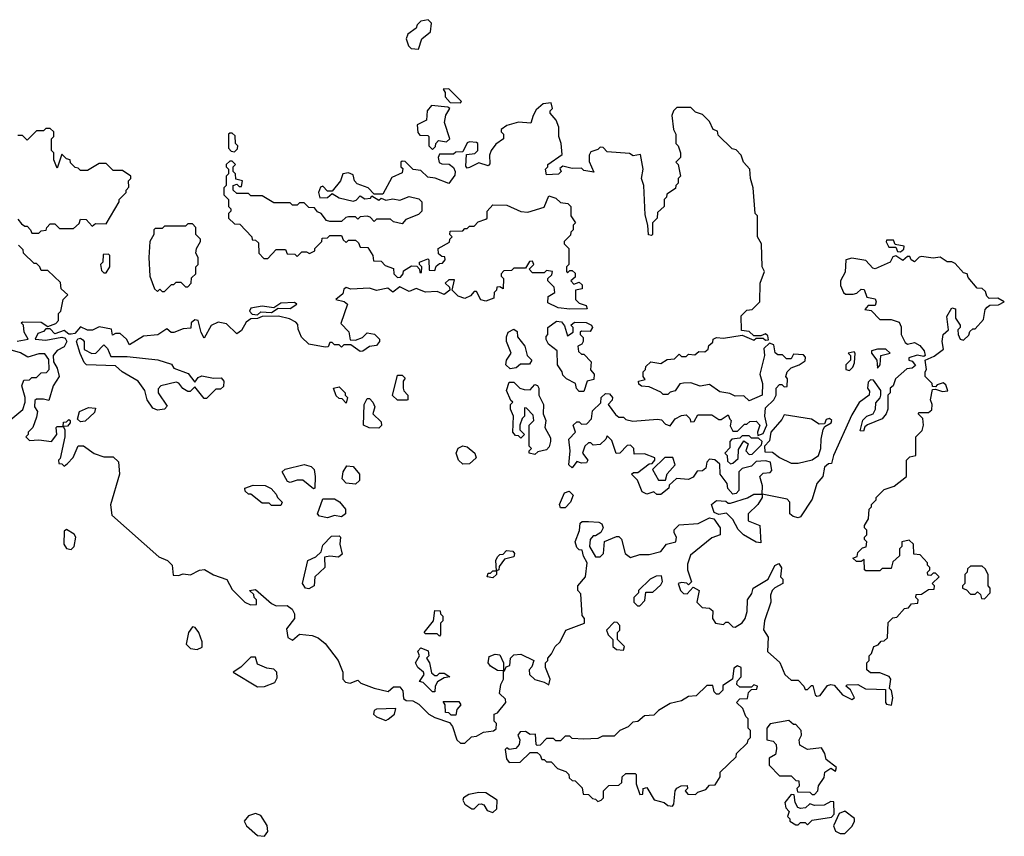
# Model space of a CAD drawing. Extents: x 2494106 to 2685573, y 758056 to 915185.
# Tile 401 of 507: x 2639794 to 2644020, y 875400 to 878907. Entities that reach past the tile are written whole.
import ezdxf

# ---------------------------------------------------------------- set-up
doc = ezdxf.new("R2010")
doc.units = 0

msp = doc.modelspace()

# ---------------------------------------------------------------- linework, layer by layer
at = {"layer": '0CON05XD'}
for points in [[(2641505, 878780), (2641520, 878825), (2641557.5, 878855), (2641561.7, 878891.7), (2641547, 878907), (2641515, 878900), (2641500, 878885), (2641495, 878870), (2641460, 878845), (2641452.5, 878825), (2641462.5, 878795), (2641473.6, 878783.6), (2641505, 878780)], [(2641685, 878550), (2641690, 878555), (2641635, 878610), (2641611.7, 878608.3), (2641620, 878595), (2641620, 878575), (2641641.7, 878551.7), (2641685, 878550)], [(2643021.7, 876971.7), (2643017, 877007), (2642995, 877012.5), (2642955, 877010), (2642935, 876990), (2642895, 876980), (2642880, 876965), (2642880, 876885), (2642868.3, 876871.7), (2642855, 876870), (2642833, 876893), (2642830, 876915), (2642800, 876955), (2642798.3, 876998.3), (2642777, 877017), (2642755, 877020), (2642743, 877007), (2642738.3, 876981.7), (2642725, 876970), (2642701.7, 876968.3), (2642685, 876942.5), (2642665, 876932.5), (2642613, 876937), (2642581.7, 876908.3), (2642580, 876895), (2642545, 876867.5), (2642528.3, 876868.3), (2642515, 876880), (2642485, 876870), (2642465, 876880), (2642445, 876930), (2642420, 876955), (2642428.3, 876961.7), (2642447, 876963), (2642495, 877000), (2642508.3, 877001.7), (2642520, 877015), (2642520, 877025), (2642475, 877042.5), (2642431.7, 877041.7), (2642430, 877065), (2642415, 877080), (2642401.7, 877078.3), (2642370, 877045), (2642353.8, 877043.8), (2642335, 877100), (2642315, 877120), (2642310, 877105), (2642285, 877082.5), (2642255, 877080), (2642245, 877090), (2642235, 877090), (2642220, 877075), (2642210, 877045), (2642232.5, 877015), (2642226.1, 877003.9), (2642205, 877002.5), (2642185, 877010), (2642165, 876982.5), (2642150, 876995), (2642156.7, 877055), (2642150, 877105), (2642180, 877135), (2642170, 877165), (2642185, 877180), (2642195, 877180), (2642205, 877170), (2642228.3, 877171.7), (2642247.5, 877192.5), (2642253, 877227), (2642288.3, 877261.7), (2642290, 877285), (2642308.3, 877301.7), (2642325, 877300), (2642337.5, 877285), (2642337, 877273), (2642320, 877255), (2642351.7, 877211.7), (2642365, 877200), (2642385, 877200), (2642395, 877190), (2642425, 877182.5), (2642531.7, 877191.7), (2642548.3, 877188.3), (2642565, 877170), (2642585, 877162.5), (2642607, 877193), (2642635, 877207.5), (2642655, 877210), (2642670, 877195), (2642675, 877180), (2642688.3, 877181.7), (2642705, 877210), (2642765, 877210), (2642795, 877190), (2642805, 877190), (2642835, 877210), (2642841.7, 877191.7), (2642847.5, 877185), (2642843, 877163), (2642855, 877140), (2642875, 877140), (2642905, 877170), (2642915, 877170), (2642928.3, 877181.7), (2642955, 877182.5), (2642970, 877165), (2642960, 877135), (2642961.7, 877121.7), (2642985, 877130), (2643000, 877165), (2642992.5, 877205), (2642995, 877240), (2643030, 877275), (2643040, 877295), (2643040, 877325), (2643055, 877340), (2643065, 877340), (2643075, 877330), (2643088.3, 877331.7), (2643090, 877365), (2643082.5, 877375), (2643087.5, 877395), (2643105, 877412.5), (2643140, 877425), (2643165, 877442.5), (2643167, 877457), (2643157.5, 877467.5), (2643115, 877470), (2643105, 877450), (2643085, 877450), (2643067.5, 877467.5), (2643048.3, 877468.3), (2643037, 877477), (2643030, 877510), (2643011.7, 877518.3), (2642987.5, 877495), (2642990, 877465), (2642970, 877385), (2642982.5, 877345), (2642980, 877295), (2642925, 877270), (2642901.7, 877291.7), (2642865, 877290), (2642841.7, 877301.7), (2642798.3, 877308.3), (2642755, 877340), (2642715, 877332.5), (2642675, 877347.5), (2642643.6, 877346.4), (2642627.5, 877342.5), (2642607, 877313), (2642585, 877307.5), (2642575, 877297.5), (2642555, 877297.5), (2642545, 877307.5), (2642495, 877330), (2642463, 877333), (2642451.7, 877341.7), (2642450, 877355), (2642478.3, 877361.7), (2642470, 877375), (2642470, 877395), (2642480, 877405), (2642481.7, 877418.3), (2642503, 877437), (2642545, 877430), (2642573, 877447), (2642605, 877450), (2642625, 877470), (2642635, 877460), (2642655, 877460), (2642665, 877470), (2642691.7, 877468.3), (2642708.3, 877481.7), (2642735, 877480), (2642748.3, 877491.7), (2642751.7, 877508.3), (2642768.3, 877521.7), (2642770, 877535), (2642785, 877542.5), (2642815, 877540), (2642895, 877552.5), (2642945, 877530), (2642955, 877540), (2642985, 877540), (2642995, 877530), (2643008.3, 877531.7), (2643005, 877550), (2642995, 877557.5), (2642975, 877550), (2642945, 877550), (2642925, 877567.5), (2642891.7, 877571.7), (2642890, 877635), (2642905, 877650), (2642915, 877660), (2642938.3, 877661.7), (2642970, 877695), (2642972.5, 877775), (2642990, 877825), (2642980, 877845), (2642977.5, 877945), (2642960, 877975), (2642960, 878065), (2642950, 878075), (2642942.5, 878185), (2642930, 878225), (2642927.5, 878265), (2642900, 878295), (2642890, 878325), (2642868.3, 878348.3), (2642851.7, 878351.7), (2642791.7, 878411.7), (2642788.3, 878428.3), (2642770, 878435), (2642755, 878470), (2642725, 878500), (2642695, 878510), (2642675, 878530), (2642615, 878530), (2642600, 878515), (2642592.5, 878495), (2642600, 878435), (2642610, 878415), (2642610, 878375), (2642620, 878365), (2642630, 878335), (2642630, 878315), (2642610, 878295), (2642620, 878285), (2642630, 878235), (2642620, 878225), (2642620, 878205), (2642610, 878195), (2642608.3, 878181.7), (2642571.7, 878158.3), (2642570, 878145), (2642560, 878135), (2642560, 878105), (2642531.7, 878078.3), (2642530, 878055), (2642510, 878035), (2642510, 877985), (2642505, 877980), (2642493, 877983), (2642490, 878025), (2642478.3, 878068.3), (2642473.3, 878195), (2642463.3, 878225), (2642470, 878265), (2642458.3, 878328.3), (2642427, 878323), (2642411.7, 878331.7), (2642315, 878340), (2642298.3, 878358.3), (2642285, 878360), (2642275, 878350), (2642245, 878340), (2642237.5, 878325), (2642238.3, 878298.3), (2642258.3, 878251.7), (2642215, 878260), (2642205, 878270), (2642165, 878267.5), (2642125, 878277.5), (2642111.7, 878268.3), (2642117.5, 878255), (2642107, 878243), (2642055, 878240), (2642050, 878265), (2642060, 878275), (2642060, 878285), (2642121.7, 878328.3), (2642117.5, 878375), (2642107.5, 878405), (2642107.5, 878445), (2642096.1, 878476.1), (2642070, 878505), (2642070, 878515), (2642080, 878525), (2642075, 878550), (2642040, 878545), (2642010.7, 878519.3), (2641997.5, 878495), (2641987, 878463), (2641935, 878467.5), (2641885, 878452.5), (2641860, 878435), (2641860, 878425), (2641870, 878415), (2641870, 878395), (2641837, 878373), (2641817.5, 878345), (2641810, 878325), (2641811.7, 878288.3), (2641805, 878280), (2641765, 878292.5), (2641725, 878272.5), (2641715, 878270), (2641708.3, 878278.3), (2641711.7, 878328.3), (2641747, 878333), (2641760, 878345), (2641760, 878375), (2641755, 878380), (2641725, 878382.5), (2641715, 878377.5), (2641695, 878340), (2641665, 878337.5), (2641655, 878330), (2641595, 878330), (2641590, 878315), (2641593.6, 878293.6), (2641605, 878287.5), (2641637, 878287), (2641655, 878272.5), (2641663.3, 878255), (2641660.7, 878239.3), (2641635, 878203.3), (2641576.4, 878226.4), (2641545, 878230), (2641515, 878260), (2641483, 878263), (2641448.3, 878298.3), (2641435, 878300), (2641430, 878295), (2641430, 878275), (2641437.5, 878267.5), (2641435, 878250), (2641390.7, 878229.3), (2641351.7, 878158.3), (2641315, 878157.5), (2641290, 878185), (2641241.7, 878201.7), (2641230, 878215), (2641225, 878240), (2641205, 878250), (2641180, 878245), (2641170, 878215), (2641135, 878170), (2641115, 878170), (2641095, 878192.5), (2641085, 878187.5), (2641076.7, 878165), (2641082.5, 878142.5), (2641115, 878143.3), (2641135, 878160), (2641165, 878142.5), (2641225, 878127.5), (2641238.3, 878131.7), (2641255, 878150), (2641275, 878137.5), (2641298.8, 878141.2), (2641305, 878150), (2641335, 878132.5), (2641345, 878140), (2641365, 878132.5), (2641395, 878137.5), (2641425, 878132.5), (2641465, 878147.5), (2641507, 878137), (2641520, 878125), (2641520, 878085), (2641505, 878070), (2641451.7, 878048.3), (2641435, 878030), (2641398.3, 878038.3), (2641385, 878050), (2641325, 878050), (2641320, 878045)], [(2641565, 878350), (2641578.3, 878361.7), (2641580, 878375), (2641591.7, 878388.3), (2641625, 878382.5), (2641640, 878395), (2641617.5, 878465), (2641623, 878497), (2641640, 878525), (2641631.7, 878531.7), (2641561.7, 878538.3), (2641542.5, 878515), (2641540, 878475), (2641500, 878455), (2641503, 878423), (2641511.7, 878411.7), (2641545, 878410), (2641550, 878405), (2641550, 878365), (2641565, 878350)], [(2639785, 878050), (2639800.7, 878030.7), (2639815, 878020), (2639825, 878020), (2639840, 878005), (2639845, 877990), (2639875, 877990), (2639885, 878000), (2639907, 878003), (2639910, 878015), (2639925, 878030), (2639945, 878030), (2639965, 878010), (2640025, 878010), (2640048.3, 878031.7), (2640055, 878050), (2640078.3, 878048.3), (2640105, 878020), (2640118.3, 878031.7), (2640165, 878030), (2640220, 878125), (2640220, 878135), (2640250, 878165), (2640250, 878175), (2640261.7, 878188.3), (2640260, 878215), (2640270, 878225), (2640270, 878235), (2640235, 878260), (2640195, 878260), (2640165, 878290), (2640135, 878290), (2640085, 878260), (2640055, 878260), (2640045, 878270), (2640031.7, 878271.7), (2640011.7, 878291.7), (2640010, 878305), (2639995, 878310), (2639975, 878330), (2639955, 878270), (2639940, 878305), (2639940, 878335), (2639930, 878345), (2639930, 878395), (2639940, 878405), (2639940, 878425), (2639925, 878440), (2639905, 878440), (2639895, 878430), (2639865, 878430), (2639825, 878390), (2639805, 878410), (2639785, 878410)], [(2640715, 878340), (2640728.3, 878351.7), (2640730, 878365), (2640720, 878375), (2640718.3, 878408.3), (2640705, 878420), (2640695, 878420), (2640690, 878415), (2640690, 878355), (2640701.7, 878341.7), (2640715, 878340)], [(2641320, 878045), (2641315, 878040), (2641298.3, 878058.3), (2641285, 878062.5), (2641255, 878060), (2641245, 878050), (2641235, 878060), (2641205, 878060), (2641193, 878057), (2641175, 878040), (2641125, 878040), (2641110, 878045), (2641087.5, 878075), (2641071.7, 878081.7), (2641058.3, 878098.3), (2641035, 878100), (2641015, 878120), (2640995, 878120), (2640985, 878110), (2640965, 878110), (2640955, 878120), (2640885, 878120), (2640835, 878150), (2640785, 878150), (2640775, 878160), (2640725, 878160), (2640710, 878175), (2640710, 878195), (2640725, 878200), (2640735, 878190), (2640745, 878190), (2640750, 878215), (2640721.7, 878221.7), (2640720, 878245), (2640710, 878255), (2640710, 878275), (2640720, 878285), (2640705, 878300), (2640695, 878300), (2640680, 878285), (2640680, 878275), (2640690, 878265), (2640690, 878245), (2640680, 878235), (2640680, 878195), (2640670, 878185), (2640670, 878155), (2640690, 878135), (2640690, 878105), (2640700, 878095), (2640700, 878085), (2640690, 878075), (2640690, 878055), (2640715, 878030), (2640738.3, 878028.3), (2640790, 877975), (2640791.7, 877961.7), (2640805, 877960), (2640818.3, 877948.3), (2640820, 877905), (2640841.7, 877881.7), (2640858.3, 877881.7), (2640895, 877920), (2640935, 877920), (2640941.7, 877901.7), (2640975, 877900), (2640985, 877890), (2641005, 877910), (2641025, 877910), (2641037, 877903), (2641060, 877915), (2641060, 877925), (2641090, 877955), (2641091.7, 877968.3), (2641115, 877970), (2641125, 877980), (2641175, 877980), (2641181.7, 877961.7), (2641195, 877950), (2641205, 877960), (2641235, 877960), (2641248.3, 877948.3), (2641255, 877930), (2641288.3, 877928.3), (2641310, 877895), (2641311.7, 877871.7), (2641345, 877870), (2641361.7, 877851.7), (2641398.3, 877838.3), (2641400, 877815), (2641415, 877800), (2641428.3, 877801.7), (2641440, 877815), (2641441.7, 877828.3), (2641475, 877850), (2641498.3, 877848.3), (2641510, 877835), (2641511.7, 877821.7), (2641518.3, 877821.7), (2641520, 877845), (2641510, 877855), (2641510, 877865), (2641545, 877880), (2641550, 877875), (2641551.7, 877831.7), (2641575, 877830), (2641581.7, 877848.3), (2641595, 877860), (2641608.3, 877861.7), (2641620, 877875), (2641618.3, 877888.3), (2641605, 877890), (2641591.7, 877901.7), (2641590, 877925), (2641638.3, 877951.7), (2641640, 877965), (2641650, 877975), (2641640, 877985), (2641641.7, 877998.3), (2641695, 878000), (2641705, 878010), (2641715, 878010), (2641725, 878020), (2641745, 878020), (2641761.7, 878038.3), (2641795, 878050), (2641800, 878055), (2641800, 878085), (2641825, 878112.5), (2641885, 878110), (2641945, 878083.3), (2641975, 878080), (2642045, 878102.5), (2642065, 878150), (2642095, 878140), (2642115, 878122.5), (2642147, 878117), (2642160, 878105), (2642160, 878065), (2642180, 878035), (2642170, 878025), (2642170, 878005), (2642160, 877995), (2642158.3, 877981.7), (2642130, 877955), (2642130, 877945), (2642150, 877925), (2642150, 877855), (2642140, 877845), (2642140, 877825), (2642145, 877820), (2642155, 877830), (2642165, 877830), (2642178.3, 877818.3), (2642178.3, 877801.7), (2642160, 877785), (2642171.7, 877771.7), (2642195, 877780), (2642208.3, 877768.3), (2642208.3, 877751.7), (2642180, 877745), (2642180, 877705), (2642195, 877690), (2642225, 877680), (2642230, 877665), (2642155, 877663.8), (2642105, 877670), (2642060.7, 877690.7), (2642061.7, 877718.3), (2642090, 877735), (2642088.3, 877758.3), (2642060, 877785), (2642060, 877795), (2642078.3, 877811.7), (2642080, 877825), (2642055, 877830), (2642045, 877820), (2641995, 877820), (2641980, 877835), (2642000, 877855), (2641995, 877870), (2641981.7, 877868.3), (2641965, 877840), (2641915, 877840), (2641905, 877830), (2641871.7, 877828.3), (2641860, 877815), (2641860, 877805), (2641870, 877795), (2641868.3, 877751.7), (2641855, 877760), (2641841.7, 877758.3), (2641840, 877745), (2641830, 877735), (2641828.3, 877711.7), (2641795, 877697.5), (2641773.6, 877703.6), (2641755, 877740), (2641745, 877740), (2641729.3, 877720.7), (2641705, 877710), (2641675, 877720), (2641650, 877745), (2641660, 877790), (2641635, 877790), (2641620, 877775), (2641638.3, 877758.3), (2641640, 877745), (2641615, 877727.5), (2641585, 877740), (2641535, 877737.5), (2641495, 877752.5), (2641465, 877740), (2641425, 877760), (2641395, 877737.5), (2641373.3, 877753.3), (2641325, 877743.8), (2641295, 877754), (2641215, 877750), (2641195, 877757.5), (2641185, 877750), (2641180, 877730), (2641150, 877705), (2641187, 877697), (2641200, 877685), (2641172.5, 877602.5), (2641207, 877567), (2641211.7, 877531.7), (2641235, 877530), (2641265, 877542.5), (2641285, 877562.5), (2641317, 877557), (2641337.5, 877535), (2641337.5, 877525), (2641325, 877507.5), (2641295, 877503.3), (2641266.4, 877483.6), (2641255, 877482.5), (2641215, 877510), (2641185, 877510), (2641175, 877500), (2641165, 877510), (2641145, 877510), (2641135, 877520), (2641125, 877520), (2641118.3, 877501.7), (2641105, 877500), (2641035, 877513.3), (2641003.3, 877543.3), (2640988.3, 877578.3), (2640987.5, 877597.5), (2640978.3, 877608.3), (2640951.7, 877621.7), (2640905, 877633.3), (2640835, 877632.5), (2640815, 877623.3), (2640785, 877622.5), (2640765, 877607.5), (2640745, 877572.5), (2640725, 877557.5), (2640680.7, 877600.7), (2640645, 877607.5), (2640615, 877593.3), (2640585, 877540), (2640573, 877563), (2640560, 877615), (2640545, 877617.5), (2640530, 877605), (2640527.5, 877582.5), (2640495, 877580), (2640455, 877563.3), (2640443.9, 877563.9), (2640425, 877580), (2640386.4, 877553.6), (2640325, 877547.5), (2640265, 877510), (2640252.5, 877535), (2640225, 877560), (2640205, 877560), (2640191.7, 877551.7), (2640187.5, 877577.5), (2640135, 877587.5), (2640106.4, 877573.6), (2640085, 877573.3), (2640055, 877587.5), (2640030, 877560), (2640015, 877556.2), (2640005, 877556.7), (2639985, 877572.5), (2639945, 877557.5), (2639925, 877580), (2639905, 877580), (2639895, 877567.5), (2639870.7, 877559.3), (2639860, 877535), (2639905, 877530), (2639975, 877543.3), (2639988.8, 877538.8), (2639996, 877525), (2639985, 877502.5), (2639953.9, 877486.1), (2639937.5, 877465), (2639938.3, 877438.3), (2639955, 877410), (2639962.5, 877375), (2639937.5, 877335), (2639918.3, 877271.7), (2639895, 877277.5), (2639865, 877277.5), (2639858.3, 877271.7), (2639857.5, 877245), (2639870, 877225), (2639865, 877200), (2639850, 877155), (2639830, 877135), (2639830, 877125), (2639820, 877115), (2639835, 877100), (2639875, 877102.5), (2639930, 877095), (2639952.5, 877125), (2639950, 877155), (2639955, 877160), (2639980, 877160), (2639981.7, 877178.3), (2639995, 877180), (2640005, 877190), (2640010, 877185), (2640010, 877175), (2639998.3, 877161.7), (2639980, 877160), (2639987.5, 877147.5), (2639986.7, 877115), (2639967, 877023), (2639960, 877015), (2639961.7, 877001.7), (2639975, 877000), (2639985, 876990), (2639999.3, 877000.7), (2640023.6, 877026.4), (2640045, 877077.5), (2640067, 877077), (2640113.9, 877043.9), (2640155, 877030), (2640195, 877030), (2640218.3, 877008.3), (2640222.5, 876955), (2640183, 876823), (2640189.3, 876779.3), (2640390.7, 876600.7), (2640427.5, 876585), (2640447.5, 876565), (2640451.7, 876521.7), (2640475, 876520), (2640495, 876527.5), (2640526.4, 876523.6), (2640565, 876543.3), (2640586.4, 876546.4), (2640625, 876523.3), (2640683, 876503), (2640705, 876460), (2640760, 876405), (2640783.6, 876393.6), (2640810, 876395), (2640810, 876415), (2640800, 876425), (2640798.3, 876438.3), (2640780, 876455), (2640805, 876460), (2640875, 876400), (2640895, 876390), (2640941.7, 876391.7), (2640962.5, 876375), (2640972.5, 876355), (2640972.5, 876335), (2640938.3, 876291.7), (2640944, 876254), (2640965, 876242.5), (2640995, 876267.5), (2641048.3, 876261.7), (2641075, 876252.5), (2641105, 876227.5), (2641160, 876155), (2641180, 876105), (2641180, 876075), (2641191.7, 876061.7), (2641211.7, 876058.3), (2641245, 876070), (2641258.3, 876058.3), (2641315, 876036.7), (2641375, 876022.5), (2641398.3, 876041.7), (2641425, 876042.5), (2641437.5, 876025), (2641441.7, 875991.7), (2641453, 875983), (2641481.7, 875981.7), (2641507, 875967), (2641550, 875925), (2641575, 875910), (2641638.3, 875888.3), (2641651.7, 875871.7), (2641670, 875815), (2641685, 875800), (2641705, 875800)], [(2640415, 877740), (2640445, 877770), (2640455, 877770), (2640465, 877780), (2640485, 877780), (2640505, 877760), (2640515, 877760), (2640530, 877775), (2640531.7, 877798.3), (2640550, 877815), (2640550, 877845), (2640560, 877855), (2640560, 877885), (2640550, 877905), (2640552.5, 877925), (2640570, 877955), (2640570, 877965), (2640550, 877985), (2640550, 878015), (2640535, 878030), (2640515, 878030), (2640505, 878020), (2640415, 878020), (2640405, 878010), (2640375, 878010), (2640370, 878005), (2640370, 877985), (2640352.5, 877955), (2640347.5, 877885), (2640352.5, 877805), (2640371.7, 877751.7), (2640385, 877740), (2640395, 877750), (2640405, 877740), (2640415, 877740)], [(2639783, 877527), (2639830, 877535), (2639812.5, 877565), (2639810, 877595), (2639800, 877605), (2639805, 877610), (2639885, 877607.5), (2639915, 877590), (2639948.3, 877601.7), (2639960, 877615), (2639960, 877645), (2639970, 877655), (2639980, 877705), (2640000, 877725), (2639971.7, 877751.7), (2639968.3, 877778.3), (2639915, 877830), (2639885, 877830), (2639880, 877845), (2639865, 877860), (2639855, 877860), (2639810, 877905), (2639808.3, 877918.3), (2639788.3, 877938.3)], [(2643575, 877910), (2643588.3, 877921.7), (2643590, 877935), (2643551.7, 877941.7), (2643545, 877960), (2643515, 877960), (2643513, 877953), (2643525, 877930), (2643555, 877930), (2643561.7, 877911.7), (2643575, 877910)], [(2640165, 877820), (2640180, 877845), (2640180, 877895), (2640175, 877900), (2640151.7, 877898.3), (2640150, 877865), (2640140, 877855), (2640145, 877830), (2640155, 877820), (2640165, 877820)], [(2641705, 875800), (2641733, 875827), (2641755, 875830), (2641785, 875847.5), (2641827, 875853), (2641838.3, 875861.7), (2641840, 875885), (2641830, 875895), (2641830, 875925), (2641845, 875930), (2641880, 875975), (2641878.3, 875988.3), (2641853.3, 876013.3), (2641858.3, 876051.7), (2641870, 876075), (2641870, 876110), (2641845, 876112.5), (2641815, 876130), (2641803.8, 876145), (2641808.3, 876171.7), (2641835, 876182.5), (2641855, 876180), (2641870, 876145), (2641870, 876110), (2641875, 876110), (2641881.7, 876128.3), (2641897, 876133), (2641900, 876165), (2641915, 876180), (2641945, 876182.5), (2642000, 876155), (2641991.7, 876128.3), (2641980, 876115), (2641982.5, 876095), (2642005, 876073.8), (2642045, 876062.5), (2642065, 876050), (2642070, 876075), (2642050, 876125), (2642050, 876145), (2642060, 876155), (2642060, 876165), (2642077, 876183), (2642092.5, 876215), (2642114.1, 876235.9), (2642137.5, 876285), (2642217.5, 876315), (2642217.5, 876335), (2642208.3, 876348.3), (2642201.7, 876441.7), (2642190, 876455), (2642190, 876475), (2642222.5, 876515), (2642230, 876575), (2642213, 876603), (2642208.3, 876628.3), (2642195, 876630), (2642185, 876640), (2642177.5, 876665), (2642197, 876713), (2642200, 876745), (2642208.3, 876751.7), (2642235, 876752.5), (2642279.3, 876749.3), (2642292.5, 876742.5), (2642297.5, 876725), (2642287.5, 876705), (2642265, 876690), (2642255, 876690), (2642242.5, 876675), (2642240, 876645), (2642265, 876600), (2642285, 876600), (2642300, 876615), (2642303.3, 876666.7), (2642355, 876687.5), (2642365, 876687.5), (2642376.1, 876676.1), (2642392.5, 876615), (2642415, 876597.5), (2642455, 876610), (2642495, 876610), (2642545, 876623.3), (2642570, 876655), (2642610, 876665), (2642612.5, 876685), (2642603, 876703), (2642603.3, 876716.7), (2642625, 876737.5), (2642706.4, 876743.6), (2642755, 876767.5), (2642773, 876763), (2642800, 876725), (2642800, 876695), (2642765, 876682.5), (2642673, 876607), (2642660.7, 876569.3), (2642660, 876545), (2642677.5, 876492.5), (2642665, 876480), (2642657, 876487), (2642635, 876490), (2642620, 876485), (2642630, 876455), (2642643, 876443), (2642658.3, 876441.7), (2642685, 876470), (2642710, 876455), (2642700, 876405), (2642723, 876383), (2642755, 876380), (2642768.3, 876368.3), (2642767.5, 876335), (2642780, 876315), (2642815, 876310), (2642825, 876320), (2642835, 876320), (2642855, 876300), (2642865, 876297.5), (2642895, 876317.5), (2642907.5, 876335), (2642916.2, 876365), (2642917.5, 876415), (2642936.7, 876443.3), (2642942.5, 876465), (2643006, 876504), (2643035, 876562.5), (2643051.7, 876571.7), (2643063, 876553), (2643060, 876515), (2643070, 876505), (2643070, 876485), (2643035, 876467.5), (2643023.3, 876455), (2643016.7, 876435), (2643017.5, 876405), (2642990, 876325), (2642987, 876287), (2643006.7, 876255), (2643003, 876193), (2643056.2, 876146.2), (2643077.5, 876095), (2643105, 876070), (2643135, 876070), (2643160, 876045), (2643165, 876030), (2643175, 876030), (2643191.7, 876048.3), (2643198.3, 876048.3), (2643208.3, 876008.3), (2643215, 876002.5), (2643230, 876005), (2643261.7, 876048.3), (2643275, 876052.5), (2643289.3, 876049.3), (2643325, 876007.5), (2643365, 875987.5), (2643377.5, 875995), (2643359.3, 876029.3), (2643340, 876045), (2643345, 876050), (2643391.7, 876051.7), (2643423.6, 876033.6), (2643471.7, 876031.7), (2643510, 876030), (2643510, 875975), (2643515, 875967.5), (2643536.2, 875963.8), (2643541.2, 875995), (2643536, 876026), (2643527.5, 876035), (2643532.5, 876075), (2643526.4, 876086.4), (2643485, 876102.5), (2643445, 876102.5), (2643430, 876115), (2643430, 876145), (2643440, 876155), (2643440, 876175), (2643450, 876185), (2643460, 876215), (2643478.3, 876221.7), (2643491.7, 876238.3), (2643505, 876240), (2643518.3, 876251.7), (2643521.7, 876318.3), (2643541.7, 876338.3), (2643558.3, 876341.7), (2643591.7, 876378.3), (2643608.3, 876381.7), (2643621.7, 876398.3), (2643648.3, 876401.7), (2643650, 876415), (2643640, 876425), (2643641.7, 876438.3), (2643665, 876440), (2643695, 876460), (2643718.3, 876461.7), (2643720, 876475), (2643710, 876485), (2643740, 876515), (2643725, 876530), (2643715, 876530), (2643705, 876520), (2643691.7, 876521.7), (2643690, 876535), (2643700, 876545), (2643700, 876555), (2643690, 876565), (2643690, 876575), (2643658.3, 876608.3), (2643631.7, 876611.7), (2643630, 876655), (2643611.7, 876671.7), (2643580, 876665), (2643580, 876645), (2643570, 876635), (2643570, 876605), (2643541.7, 876578.3), (2643535, 876550), (2643495, 876550), (2643485, 876540), (2643425, 876540), (2643420, 876545), (2643418.3, 876588.3), (2643405, 876580), (2643385, 876580), (2643370, 876595), (2643388.3, 876601.7), (2643391.7, 876618.3), (2643411.7, 876638.3), (2643427, 876643), (2643430, 876665), (2643420, 876675), (2643420, 876685), (2643430, 876695), (2643430, 876715), (2643420, 876725), (2643420, 876735), (2643437, 876763), (2643440, 876805), (2643450, 876815), (2643450, 876825), (2643470, 876845), (2643470, 876855), (2643505, 876890), (2643547, 876903), (2643600, 876945), (2643600, 877015), (2643615, 877030), (2643640, 877035), (2643640, 877115), (2643667, 877143), (2643672.5, 877165), (2643670, 877195), (2643650, 877215), (2643655, 877220), (2643695, 877220), (2643708.3, 877231.7), (2643710, 877255), (2643702.5, 877275), (2643711.7, 877318.3), (2643725, 877320), (2643755, 877310), (2643777.5, 877312.5), (2643768.3, 877338.3), (2643757.5, 877347.5), (2643731.7, 877338.3), (2643725, 877330), (2643711.7, 877331.7), (2643710, 877345), (2643680, 877375), (2643680, 877395), (2643686.7, 877405), (2643680, 877445), (2643718.3, 877461.7), (2643758.3, 877491.7), (2643753.3, 877525), (2643757.5, 877555), (2643780, 877575), (2643773, 877633), (2643795, 877670), (2643810, 877665), (2643810, 877625), (2643830, 877595), (2643830, 877585), (2643820, 877575), (2643822.5, 877555), (2643830, 877535), (2643845, 877530), (2643868.3, 877551.7), (2643871.7, 877568.3), (2643885, 877580), (2643895, 877580), (2643930.7, 877619.3), (2643938.3, 877661.7), (2643947, 877673), (2643958.3, 877681.7), (2643995, 877682.5), (2644020, 877695), (2643991.7, 877711.7), (2643955, 877710), (2643945, 877720), (2643939.3, 877739.3), (2643925, 877752.5), (2643903.6, 877753.6), (2643865, 877800), (2643860, 877815), (2643845, 877820), (2643809.3, 877859.3), (2643795, 877867.5), (2643775, 877867.5), (2643745, 877887.5), (2643715, 877883.3), (2643665, 877890), (2643655, 877887.5), (2643635, 877867.5), (2643620, 877875), (2643615, 877890), (2643605, 877890), (2643585, 877872.5), (2643555, 877892.5), (2643541.7, 877888.3), (2643530, 877865), (2643465, 877837.5), (2643455, 877840), (2643425, 877872.5), (2643365, 877882.5), (2643340, 877875), (2643337, 877823), (2643317.5, 877785), (2643317.5, 877765), (2643330, 877735), (2643338.3, 877728.3), (2643371.7, 877728.3), (2643387, 877733), (2643405, 877750), (2643418.3, 877748.3), (2643430, 877715), (2643465, 877707.5), (2643470, 877695), (2643465, 877680), (2643435, 877680), (2643421.7, 877661.7), (2643448.3, 877658.3), (2643485, 877620), (2643535, 877620), (2643568.3, 877608.3), (2643577.5, 877587.5), (2643576.7, 877555), (2643595, 877520), (2643605, 877513.3), (2643635, 877520), (2643657.7, 877507.7), (2643676.7, 877485), (2643680, 877465), (2643675, 877460), (2643646.4, 877466.4), (2643610, 877455), (2643610, 877445), (2643625, 877440), (2643638.3, 877421.7), (2643625, 877410), (2643601.7, 877408.3), (2643552.5, 877365), (2643542.5, 877335), (2643530, 877325), (2643530, 877305), (2643520, 877295), (2643520, 877235), (2643513.3, 877215), (2643495, 877193.3), (2643433, 877167), (2643421.7, 877158.3), (2643415, 877140), (2643401.7, 877141.7), (2643413, 877187), (2643430, 877205), (2643457.5, 877215), (2643467.5, 877235), (2643468.3, 877261.7), (2643487, 877283), (2643490, 877295), (2643490, 877315), (2643458.3, 877358.3), (2643445, 877360), (2643435, 877350), (2643432.5, 877325), (2643441.7, 877311.7), (2643440, 877295), (2643397, 877263), (2643365, 877210), (2643286.7, 877035), (2643278.3, 877001.7), (2643265, 877000), (2643247.5, 876985), (2643241.2, 876945), (2643215.8, 876915), (2643195, 876847.5), (2643145, 876772.5), (2643135, 876767.5), (2643113, 876773), (2643100, 876785), (2643100, 876835), (2643088.3, 876848.3), (2642980, 876870), (2642980, 876855), (2642962.5, 876825), (2642920, 876785), (2642920, 876755), (2642970, 876735), (2642975, 876660), (2642955, 876662.5), (2642900, 876695), (2642877, 876717), (2642855, 876760), (2642827.5, 876787.5), (2642795, 876782.5), (2642775, 876790), (2642762.5, 876825), (2642785, 876842.5), (2642825, 876840), (2642835, 876830), (2642845, 876830), (2642917, 876853), (2642945, 876870), (2642980, 876870), (2642982.5, 876905), (2642970, 876945), (2642985, 876960), (2643015, 876962.5), (2643021.7, 876971.7)], [(2640815, 877640), (2640828.3, 877651.7), (2640875, 877650), (2640902.5, 877667.5), (2640955, 877666.7), (2640982.5, 877685), (2640973, 877693), (2640915, 877690), (2640885, 877670), (2640835, 877676.7), (2640785, 877667.5), (2640780, 877655), (2640791.7, 877641.7), (2640815, 877640)], [(2642215, 877310), (2642195, 877310), (2642183, 877323), (2642180, 877345), (2642140, 877365), (2642125, 877380), (2642122.5, 877395), (2642102.5, 877425), (2642100, 877485), (2642063.6, 877513.6), (2642053, 877533), (2642053, 877547), (2642060, 877555), (2642060, 877585), (2642098.3, 877611.7), (2642119.3, 877609.3), (2642131.7, 877591.7), (2642145, 877550), (2642170, 877565), (2642170, 877585), (2642160, 877595), (2642175, 877607.5), (2642225, 877606.7), (2642247.5, 877595), (2642252.5, 877585), (2642241.7, 877568.3), (2642205, 877570), (2642200, 877565), (2642200, 877555), (2642211.7, 877541.7), (2642212.5, 877525), (2642206.4, 877513.6), (2642190, 877505), (2642191.7, 877481.7), (2642205, 877470), (2642215, 877470), (2642247, 877437), (2642243, 877403), (2642260, 877385), (2642258.3, 877361.7), (2642230, 877355), (2642215, 877310)], [(2641898.3, 877408.3), (2641880, 877425), (2641882.5, 877445), (2641902.5, 877475), (2641882.5, 877525), (2641882.5, 877545), (2641890, 877565), (2641915, 877577.5), (2641928.3, 877568.3), (2641930, 877545), (2641962.5, 877505), (2641972.5, 877465), (2641992.5, 877445), (2641981.7, 877428.3), (2641943, 877427), (2641925, 877412.5), (2641898.3, 877408.3)], [(2640385, 877230.8), (2640365, 877238), (2640341.2, 877275), (2640330, 877315), (2640302.5, 877355), (2640233.3, 877395), (2640205, 877420), (2640080, 877425), (2640070, 877435), (2640053.6, 877473.6), (2640037.5, 877525), (2640043.3, 877536.7), (2640055, 877540), (2640065, 877532.5), (2640070, 877525), (2640070, 877490), (2640103, 877473), (2640120, 877475), (2640155, 877510), (2640170, 877495), (2640185, 877460), (2640255, 877460), (2640386.4, 877446.4), (2640445, 877427.5), (2640455, 877410), (2640517, 877387), (2640545, 877350), (2640560, 877370), (2640575, 877377.5), (2640625, 877367.5), (2640658.3, 877368.3), (2640670, 877355), (2640668.3, 877331.7), (2640655, 877320), (2640635, 877320), (2640595, 877280), (2640585, 877280), (2640545, 877330), (2640525, 877310), (2640515, 877310), (2640493.6, 877323.6), (2640476.4, 877346.4), (2640465, 877350), (2640400, 877335), (2640388.3, 877321.7), (2640387.5, 877305), (2640427, 877247), (2640415, 877233.8), (2640385, 877230.8)], [(2639755, 877190), (2639806.4, 877233.6), (2639817.5, 877265), (2639817.5, 877285), (2639802.5, 877335), (2639811.7, 877358.3), (2639835, 877360), (2639845, 877370), (2639865, 877370), (2639885, 877390), (2639908.3, 877391.7), (2639920, 877405), (2639918.3, 877448.3), (2639901.7, 877471.7), (2639875, 877472.5), (2639828.3, 877458.3), (2639796.4, 877476.4), (2639732.5, 877495)], [(2643355, 877400), (2643370, 877415), (2643377, 877433), (2643380, 877475), (2643375, 877480), (2643350, 877475), (2643360, 877465), (2643360, 877445), (2643340, 877425), (2643340, 877405), (2643355, 877400)], [(2643475, 877410), (2643487.5, 877425), (2643490, 877465), (2643530, 877475), (2643511.7, 877491.7), (2643475, 877492.5), (2643450, 877485), (2643450, 877475), (2643472.5, 877445), (2643475, 877410)], [(2641455, 877272.5), (2641415, 877273.3), (2641393.6, 877293.6), (2641415, 877380), (2641435, 877380), (2641447.5, 877367.5), (2641440, 877355), (2641440, 877325), (2641443, 877313), (2641460, 877295), (2641460, 877275), (2641455, 877272.5)], [(2642005, 877040), (2641980, 877045), (2641980, 877055), (2641990, 877065), (2641980, 877075), (2641980, 877165), (2642000, 877185), (2641998.3, 877208.3), (2641968.3, 877238.3), (2641960, 877240), (2641960, 877205), (2641950, 877195), (2641940, 877165), (2641940, 877145), (2641960, 877125), (2641945, 877110), (2641935, 877120), (2641921.7, 877121.7), (2641910, 877135), (2641912.5, 877205), (2641900, 877235), (2641900, 877255), (2641910, 877265), (2641901.7, 877271.7), (2641882.5, 877315), (2641895, 877350), (2641915, 877350), (2641940, 877325), (2641958.3, 877318.3), (2641985, 877317.5), (2642005, 877340), (2642016.4, 877336.4), (2642022.5, 877325), (2642022.5, 877295), (2642042.5, 877255), (2642040, 877215), (2642052.5, 877185), (2642047.5, 877155), (2642071.7, 877111.7), (2642072.5, 877095), (2642067, 877073), (2642055, 877060), (2642018.3, 877051.7), (2642005, 877040)], [(2641195, 877260), (2641178.3, 877278.3), (2641165, 877280), (2641151.7, 877291.7), (2641140, 877325), (2641165, 877330), (2641190, 877305), (2641190, 877295), (2641200, 877285), (2641195, 877260)], [(2641335, 877153.3), (2641293.6, 877153.6), (2641270, 877165), (2641272.5, 877255), (2641285, 877280), (2641295, 877280), (2641310, 877265), (2641317.5, 877245), (2641310, 877215), (2641345, 877180), (2641346.4, 877163.6), (2641335, 877153.3)], [(2640055, 877180), (2640041.7, 877191.7), (2640050, 877225), (2640088.3, 877241.7), (2640118.3, 877238.3), (2640115, 877220), (2640075, 877182.5), (2640055, 877180)], [(2643135, 877002.5), (2643195, 877017.5), (2643222.5, 877035), (2643232.5, 877065), (2643233.3, 877105), (2643243, 877147), (2643250, 877160), (2643277.5, 877175), (2643280, 877185), (2643270, 877195), (2643255, 877190), (2643248.3, 877171.7), (2643225, 877170), (2643191.7, 877191.7), (2643075, 877210), (2643065, 877190), (2643017.5, 877135), (2643011.7, 877098.3), (2642990, 877075), (2642991.7, 877051.7), (2643025, 877050), (2643055, 877027.5), (2643105, 877002.5), (2643135, 877002.5)], [(2642845, 877000), (2642855, 877002.5), (2642877, 877023), (2642878.3, 877061.7), (2642901.7, 877098.3), (2642920, 877085), (2642910, 877055), (2642925, 877040), (2642938.3, 877041.7), (2642978.3, 877081.7), (2642980, 877095), (2642965, 877110), (2642935, 877110), (2642925, 877120), (2642895, 877120), (2642885, 877110), (2642850, 877105), (2642842.5, 877095), (2642841.7, 877068.3), (2642820, 877045), (2642830, 877035), (2642831.7, 877011.7), (2642845, 877000)], [(2641695, 876997.5), (2641677.5, 877015), (2641667.5, 877045), (2641675, 877067.5), (2641695, 877076.7), (2641715, 877072.5), (2641747.5, 877045), (2641752.5, 877025), (2641725, 877000), (2641695, 876997.5)], [(2642565, 876930), (2642573, 876957), (2642607.5, 876995), (2642597, 877027), (2642563, 877027), (2642510, 876975), (2642535, 876930), (2642565, 876930)], [(2641055, 876892.5), (2641009.3, 876929.3), (2640985, 876930), (2640955, 876920), (2640943.3, 876923.3), (2640920, 876965), (2640933, 876977), (2641015, 876996.7), (2641045, 876987.5), (2641057.5, 876975), (2641062.5, 876945), (2641060, 876895), (2641055, 876892.5)], [(2641235, 876912.5), (2641195, 876916.7), (2641177.5, 876935), (2641182.5, 876965), (2641198.3, 876991.7), (2641225, 876987.5), (2641252.5, 876955), (2641252.5, 876927.5), (2641235, 876912.5)], [(2640915, 876820), (2640875, 876820), (2640865, 876830), (2640835, 876830), (2640785, 876870), (2640775, 876870), (2640761.7, 876881.7), (2640760, 876895), (2640795, 876907.5), (2640847, 876907), (2640873, 876893), (2640895, 876870), (2640900, 876855), (2640920, 876835), (2640915, 876820)], [(2642135, 876810), (2642115, 876810), (2642110, 876825), (2642132.5, 876875), (2642151.7, 876881.7), (2642170, 876865), (2642157.5, 876835), (2642135, 876810)], [(2641115, 876767.5), (2641080, 876775), (2641072.5, 876785), (2641095, 876850), (2641145, 876850), (2641166.4, 876836.4), (2641192.5, 876805), (2641192.5, 876785), (2641175, 876772.5), (2641145, 876777.5), (2641115, 876767.5)], [(2640015, 876631.2), (2640028, 876645), (2640034.2, 876685), (2640027.6, 876697.6), (2639995, 876717.5), (2639985, 876710), (2639982.5, 876655), (2639995, 876636.2), (2640015, 876631.2)], [(2641035, 876462.5), (2641020, 876465), (2641007.5, 876485), (2641030, 876585), (2641065, 876600), (2641088.3, 876621.7), (2641095, 876650), (2641131.7, 876688.3), (2641165, 876690), (2641170, 876685), (2641167.5, 876655), (2641178.3, 876611.7), (2641161.7, 876598.3), (2641125, 876602.5), (2641101.7, 876598.3), (2641103.3, 876555), (2641060, 876515), (2641057.5, 876475), (2641035, 876462.5)], [(2641825, 876510), (2641800, 876515), (2641805, 876530), (2641815, 876530), (2641825, 876540), (2641840, 876540), (2641837.5, 876585), (2641845, 876600), (2641855, 876610), (2641868.3, 876611.7), (2641883, 876627), (2641910, 876625), (2641917.5, 876615), (2641915, 876600), (2641875, 876590), (2641851.7, 876558.3), (2641850, 876545), (2641840, 876540), (2641840, 876525), (2641825, 876510)], [(2643935, 876420), (2643960, 876445), (2643960, 876465), (2643950, 876475), (2643950, 876525), (2643938.3, 876548.3), (2643925, 876560), (2643875, 876560), (2643861.7, 876548.3), (2643860, 876535), (2643850, 876525), (2643850, 876485), (2643840, 876475), (2643840, 876465), (2643858.3, 876458.3), (2643875, 876440), (2643895, 876440), (2643905, 876450), (2643918.3, 876438.3), (2643921.7, 876421.7), (2643935, 876420)], [(2642455, 876390), (2642477, 876413), (2642481.7, 876448.3), (2642511.7, 876448.3), (2642545, 876480), (2642552.5, 876495), (2642548.3, 876518.3), (2642525, 876517.5), (2642500, 876505), (2642450, 876455), (2642450, 876445), (2642430, 876425), (2642430, 876405), (2642445, 876390), (2642455, 876390)], [(2641595, 876260), (2641585, 876270), (2641535, 876270), (2641530, 876275), (2641570, 876325), (2641575, 876370), (2641598.3, 876368.3), (2641600, 876355), (2641610, 876345), (2641610, 876325), (2641600, 876315), (2641600, 876265), (2641595, 876260)], [(2640555, 876202.5), (2640577, 876213), (2640576.7, 876235), (2640562.5, 876275), (2640546.4, 876296.4), (2640535, 876300), (2640517.5, 876275), (2640507.5, 876225), (2640526.4, 876206.4), (2640555, 876202.5)], [(2642385, 876200), (2642390, 876215), (2642360, 876245), (2642360, 876275), (2642370, 876285), (2642370, 876305), (2642358.3, 876318.3), (2642345, 876320), (2642312.5, 876285), (2642320, 876265), (2642340, 876245), (2642340, 876215), (2642355, 876202.5), (2642385, 876200)], [(2641575, 876020), (2641565, 876020), (2641525, 876060), (2641510, 876065), (2641530, 876095), (2641527.5, 876105), (2641502.5, 876125), (2641492.5, 876145), (2641510, 876175), (2641502.5, 876195), (2641515, 876210), (2641547, 876197), (2641550, 876175), (2641540, 876165), (2641552.5, 876145), (2641561.7, 876101.7), (2641575, 876090), (2641585, 876090), (2641595, 876100), (2641615, 876100), (2641640, 876085), (2641615, 876080), (2641587, 876063), (2641577.5, 876045), (2641575, 876020)], [(2640815, 876042.5), (2640845, 876043.3), (2640889.3, 876060.7), (2640899.3, 876080.7), (2640897.5, 876105), (2640885, 876117.5), (2640855, 876122), (2640815, 876140), (2640805, 876170), (2640785, 876170), (2640743, 876127), (2640710, 876105), (2640815, 876042.5)], [(2642595, 875530), (2642601.7, 875538.3), (2642607.5, 875595), (2642613.6, 875606.4), (2642633.3, 875616.7), (2642658.3, 875618.3), (2642660, 875605), (2642650, 875595), (2642661.7, 875581.7), (2642695, 875580), (2642705, 875590), (2642738.3, 875601.7), (2642755, 875620), (2642778.3, 875621.7), (2642800, 875655), (2642800, 875675), (2642868.3, 875741.7), (2642870, 875755), (2642918.3, 875801.7), (2642920, 875815), (2642930, 875825), (2642930, 875855), (2642920, 875865), (2642920, 875905), (2642910, 875915), (2642898.3, 875948.3), (2642870, 875975), (2642885, 875990), (2642918.3, 875991.7), (2642922.5, 876017.5), (2642935, 876030), (2642958.3, 876031.7), (2642960, 876045), (2642945, 876050), (2642935, 876040), (2642885, 876040), (2642871.7, 876051.7), (2642873, 876067), (2642890, 876085), (2642890, 876125), (2642875, 876132.5), (2642858.3, 876121.7), (2642853.3, 876075), (2642812, 876048), (2642811.7, 876028.3), (2642795, 876010), (2642785, 876010), (2642775, 876020), (2642768.3, 876048.3), (2642743, 876047), (2642697, 876003), (2642665, 876000), (2642635, 875982.5), (2642585, 875970), (2642535, 875940), (2642515, 875920), (2642475, 875917.5), (2642447, 875893), (2642425, 875890), (2642405, 875870), (2642370, 875855), (2642345, 875830), (2642295, 875830), (2642275, 875820), (2642215, 875817.5), (2642165, 875820), (2642155, 875830), (2642135, 875830), (2642115, 875810), (2642095, 875810), (2642085, 875820), (2642055, 875820), (2642028.3, 875791.7), (2642015, 875790), (2642010, 875795), (2642008.3, 875838.3), (2641985, 875837.5), (2641965, 875850), (2641941.7, 875848.3), (2641932.5, 875835), (2641940, 875815), (2641937.5, 875795), (2641923, 875777), (2641895, 875773.3), (2641885, 875780), (2641877.5, 875772.5), (2641883, 875733), (2641895, 875717.5), (2641941.7, 875718.3), (2641985, 875760), (2642015, 875760), (2642028.3, 875748.3), (2642035, 875730), (2642045, 875730), (2642055, 875720), (2642075, 875720), (2642101.7, 875691.7), (2642138.3, 875678.3), (2642150, 875665), (2642151.7, 875651.7), (2642165, 875640), (2642178.3, 875638.3), (2642208.3, 875608.3), (2642211.7, 875581.7), (2642235, 875580), (2642251.7, 875561.7), (2642265, 875560), (2642275, 875550), (2642290, 875555), (2642300, 875565), (2642300, 875595), (2642321.7, 875618.3), (2642365, 875620), (2642378.3, 875631.7), (2642380, 875655), (2642395, 875670), (2642435, 875670), (2642440, 875665), (2642440, 875625), (2642455, 875580), (2642468.3, 875581.7), (2642470, 875605), (2642485, 875610), (2642516.7, 875556.7), (2642560, 875545), (2642575, 875532.5), (2642595, 875530)], [(2641365, 875897.5), (2641375, 875902.5), (2641402.5, 875925), (2641408.3, 875948.3), (2641325, 875946.7), (2641315, 875940), (2641312.5, 875925), (2641325, 875913.3), (2641365, 875897.5)], [(2641665, 875920), (2641645, 875920), (2641635, 875930), (2641621.7, 875931.7), (2641620, 875965), (2641611.7, 875978.3), (2641678.3, 875978.3), (2641687.5, 875965), (2641670, 875945), (2641665, 875920)], [(2643205, 875580), (2643220, 875595), (2643223, 875617), (2643247, 875653), (2643250, 875675), (2643275, 875692.5), (2643295, 875680), (2643300, 875695), (2643255, 875730), (2643250, 875755), (2643235, 875780), (2643175, 875773.3), (2643141.7, 875791.7), (2643140, 875815), (2643150, 875835), (2643147.5, 875855), (2643125, 875880), (2643115, 875880), (2643095, 875897.5), (2643015, 875882.5), (2643000, 875865), (2643000, 875815), (2643028.3, 875808.3), (2643040, 875795), (2643042.5, 875775), (2643038.3, 875751.7), (2643010, 875735), (2643010, 875705), (2643055, 875660), (2643105, 875660), (2643125, 875640), (2643138.3, 875638.3), (2643140, 875615), (2643130, 875605), (2643131.7, 875591.7), (2643185, 875590), (2643195, 875580), (2643205, 875580)], [(2641825, 875502.5), (2641841.7, 875518.3), (2641842.5, 875555), (2641795, 875586.7), (2641765, 875588), (2641720.9, 875579.1), (2641698.8, 875565), (2641696.2, 875555), (2641705, 875537.5), (2641735, 875517.5), (2641745, 875517.5), (2641765, 875537.5), (2641775, 875540), (2641785.9, 875535.9), (2641800.7, 875510.7), (2641825, 875502.5)], [(2643175, 875450), (2643195, 875470), (2643278.3, 875481.7), (2643290, 875495), (2643288.3, 875548.3), (2643275, 875550), (2643246.7, 875533.3), (2643205, 875532.5), (2643185, 875540), (2643167, 875523), (2643145, 875520), (2643133.6, 875523.6), (2643122.5, 875545), (2643118.3, 875578.3), (2643105, 875580), (2643077.5, 875545), (2643081.7, 875521.7), (2643097, 875507), (2643090, 875485), (2643100, 875475), (2643100, 875465), (2643125, 875450), (2643135, 875450), (2643145, 875460), (2643165, 875460), (2643175, 875450)], [(2640845, 875400), (2640859.3, 875420.7), (2640856.4, 875446.4), (2640829.3, 875489.3), (2640805, 875497.5), (2640775, 875487.5), (2640757.5, 875465), (2640767.5, 875445), (2640815, 875403.3), (2640845, 875400)], [(2643335, 875412.5), (2643366.4, 875443.6), (2643377.5, 875465), (2643376.7, 875476.7), (2643335, 875507.5), (2643311.7, 875498.3), (2643287.5, 875445), (2643295, 875422.5), (2643315, 875412.5), (2643335, 875412.5)]]:
    msp.add_lwpolyline(points, dxfattribs=at)

doc.saveas('drawing.dxf')
